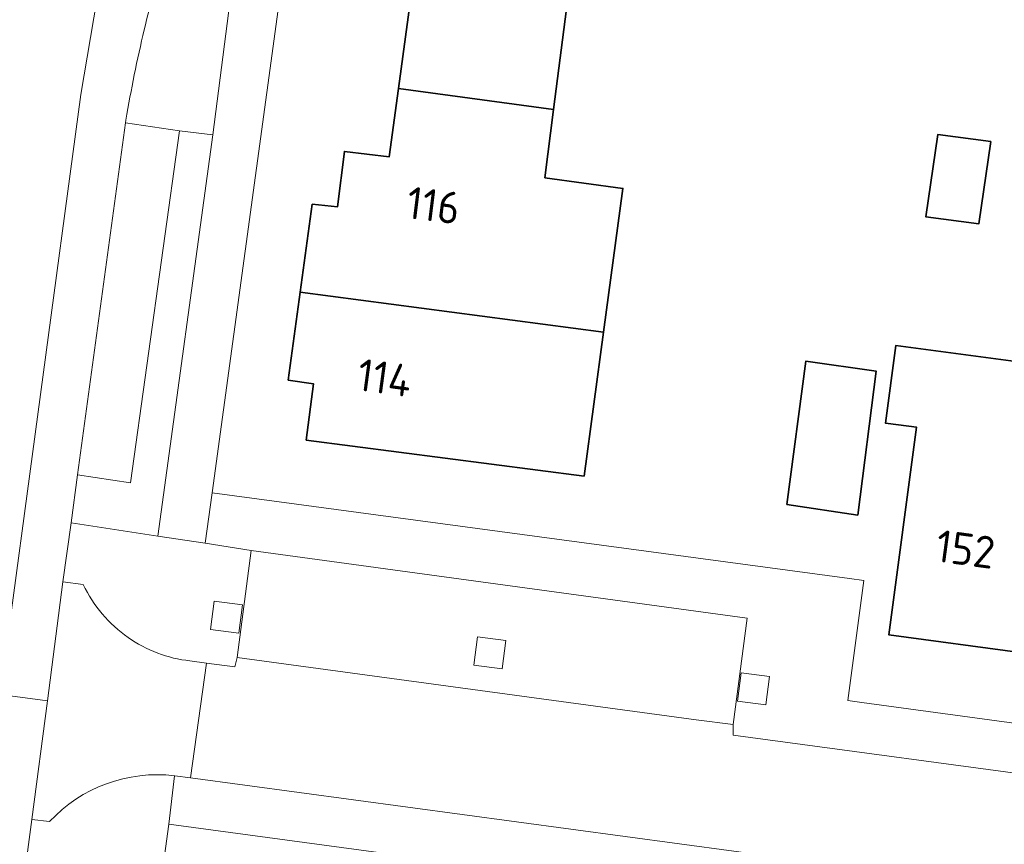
# Model space of a CAD drawing. Extents: x 150256 to 156914, y 461459 to 469481.
# Tile 581 of 656: x 154684 to 154726, y 467772 to 467807. Entities that reach past the tile are written whole.
import ezdxf
from ezdxf.enums import TextEntityAlignment as Align

# ---------------------------------------------------------------- set-up
doc = ezdxf.new("R2010")
doc.units = 0
doc.header["$LTSCALE"] = 0.75
for name, color, linetype, lineweight in [('B-RO-GR-GROENVOORZIENING-GV', 251, 'CONTINUOUS', 18), ('B-RO-OG-BEBOUWING-GV', 6, 'CONTINUOUS', 35), ('B-RO-OG-BEBOUWING-T18', 1, 'CONTINUOUS', 18), ('B-RO-OG-TERREIN_CULTUURSCHEIDING-GV', 251, 'CONTINUOUS', 18), ('B-RO-VH-VERHARDING_ASFALT-GV', 251, 'CONTINUOUS', 18), ('B-RO-VH-VERHARDING_BETONSTRAATSTEEN-GV', 251, 'CONTINUOUS', 18), ('B-RO-VH-VERHARDING_TEGEL-GV', 251, 'CONTINUOUS', 18)]:
    doc.layers.add(name, color=color, linetype=linetype, lineweight=lineweight)
doc.styles.add('NLCS-ISO-M200-T18', font='NLCS-ISO.ttf', dxfattribs={"height": 360})

msp = doc.modelspace()

# ---------------------------------------------------------------- linework, layer by layer
at = {"layer": 'B-RO-GR-GROENVOORZIENING-GV'}
for points in [[(154692.499, 467781.531), (154693.69, 467781.379), (154693.84, 467782.571), (154692.65, 467782.72)], [(154692.499, 467781.531), (154693.69, 467781.379), (154693.84, 467782.571), (154692.65, 467782.72)], [(154703.57, 467780.03), (154704.761, 467779.879), (154704.91, 467781.071), (154703.72, 467781.219)], [(154703.57, 467780.03), (154704.761, 467779.879), (154704.91, 467781.071), (154703.72, 467781.219)], [(154714.663, 467778.519), (154715.854, 467778.368), (154716.004, 467779.559), (154714.814, 467779.708)], [(154714.663, 467778.519), (154715.854, 467778.368), (154716.004, 467779.559), (154714.814, 467779.708)]]:
    msp.add_lwpolyline(points, close=True, dxfattribs=at)
at = {"layer": 'B-RO-OG-BEBOUWING-GV'}
for points in [[(154713.986, 467812.895), (154706.032, 467823.408), (154703.521, 467819.119), (154704.059, 467818.217), (154703.324, 467816.892), (154704.162, 467815.834), (154703.171, 467814.097), (154702.615, 467814.414), (154701.508, 467812.472), (154700.394, 467804.278), (154706.925, 467803.402), (154707.527, 467808.084)], [(154713.986, 467812.895), (154706.032, 467823.408), (154703.521, 467819.119), (154704.059, 467818.217), (154703.324, 467816.892), (154704.162, 467815.834), (154703.171, 467814.097), (154702.615, 467814.414), (154701.508, 467812.472), (154700.394, 467804.278), (154706.925, 467803.402), (154707.527, 467808.084)], [(154706.925, 467803.402), (154700.394, 467804.278), (154700.003, 467801.402), (154698.122, 467801.632), (154697.833, 467799.302), (154696.769, 467799.412), (154696.267, 467795.71), (154709.024, 467794.031), (154709.84, 467800.079), (154706.555, 467800.525)], [(154706.925, 467803.402), (154700.394, 467804.278), (154700.003, 467801.402), (154698.122, 467801.632), (154697.833, 467799.302), (154696.769, 467799.412), (154696.267, 467795.71), (154709.024, 467794.031), (154709.84, 467800.079), (154706.555, 467800.525)], [(154725.314, 467802.053), (154723.084, 467802.353), (154722.586, 467798.884), (154724.803, 467798.59)], [(154725.314, 467802.053), (154723.084, 467802.353), (154722.586, 467798.884), (154724.803, 467798.59)], [(154696.267, 467795.71), (154695.766, 467792.017), (154696.819, 467791.869), (154696.52, 467789.499), (154708.208, 467787.982), (154709.024, 467794.031)], [(154696.267, 467795.71), (154695.766, 467792.017), (154696.819, 467791.869), (154696.52, 467789.499), (154708.208, 467787.982), (154709.024, 467794.031)], [(154726.646, 467780.547), (154727.86, 467789.575), (154728.22, 467792.248), (154728.26, 467792.548), (154721.322, 467793.481), (154720.882, 467790.211), (154721.432, 467790.137), (154722.187, 467790.035), (154721.023, 467781.306)], [(154726.646, 467780.547), (154727.86, 467789.575), (154728.22, 467792.248), (154728.26, 467792.548), (154721.322, 467793.481), (154720.882, 467790.211), (154721.432, 467790.137), (154722.187, 467790.035), (154721.023, 467781.306)], [(154716.73, 467786.784), (154719.717, 467786.346), (154720.487, 467792.395), (154717.527, 467792.815)], [(154716.73, 467786.784), (154719.717, 467786.346), (154720.487, 467792.395), (154717.527, 467792.815)]]:
    msp.add_lwpolyline(points, close=True, dxfattribs=at)
at = {"layer": 'B-RO-OG-TERREIN_CULTUURSCHEIDING-GV'}
msp.add_lwpolyline([(154691.191, 467802.504), (154689.123, 467787.698), (154686.903, 467788.041), (154686.626, 467786.013), (154690.274, 467785.455), (154692.585, 467802.33)], close=True, dxfattribs=at)
msp.add_lwpolyline([(154691.191, 467802.504), (154689.123, 467787.698), (154686.903, 467788.041), (154686.626, 467786.013), (154690.274, 467785.455), (154692.585, 467802.33)], close=True, dxfattribs=at)
at = {"layer": 'B-RO-VH-VERHARDING_ASFALT-GV'}
for points in [[(154685.404, 467831.146), (154684.916, 467828.791), (154684.399, 467825.577), (154678.19, 467779.515), (154683.643, 467778.799), (154687.043, 467804.031), (154687.856, 467808.836), (154688.918, 467814.004), (154688.932, 467814.071), (154688.943, 467814.105)], [(154685.404, 467831.146), (154684.916, 467828.791), (154684.399, 467825.577), (154678.19, 467779.515), (154683.643, 467778.799), (154687.043, 467804.031), (154687.856, 467808.836), (154688.918, 467814.004), (154688.932, 467814.071), (154688.943, 467814.105)], [(154688.918, 467814.004), (154687.856, 467808.836), (154687.043, 467804.031), (154683.643, 467778.799), (154685.635, 467778.537), (154686.288, 467783.533)], [(154688.918, 467814.004), (154687.856, 467808.836), (154687.043, 467804.031), (154683.643, 467778.799), (154685.635, 467778.537), (154686.288, 467783.533)], [(154686.288, 467783.533), (154686.626, 467786.013), (154686.903, 467788.041), (154688.921, 467802.831), (154688.938, 467802.956)], [(154686.288, 467783.533), (154686.626, 467786.013), (154686.903, 467788.041), (154688.921, 467802.831), (154688.938, 467802.956)], [(154678.263, 467723.574), (154679.898, 467735.726), (154680.663, 467741.414), (154681.154, 467745.06), (154682.3, 467753.583), (154683.062, 467759.255), (154684.419, 467769.346), (154684.657, 467771.12), (154684.983, 467773.545), (154685.635, 467778.537), (154683.643, 467778.799), (154668.647, 467667.568), (154668.047, 467664.942), (154666.99, 467662.462), (154665.523, 467660.235), (154663.683, 467658.306), (154601.674, 467603.782), (154584.121, 467585.063), (154584.106, 467585.045)], [(154678.263, 467723.574), (154679.898, 467735.726), (154680.663, 467741.414), (154681.154, 467745.06), (154682.3, 467753.583), (154683.062, 467759.255), (154684.419, 467769.346), (154684.657, 467771.12), (154684.983, 467773.545), (154685.635, 467778.537), (154683.643, 467778.799), (154668.647, 467667.568), (154668.047, 467664.942), (154666.99, 467662.462), (154665.523, 467660.235), (154663.683, 467658.306), (154601.674, 467603.782), (154584.121, 467585.063), (154584.106, 467585.045)]]:
    msp.add_lwpolyline(points, dxfattribs=at)
for points in [[(154689.707, 467806.752, -0.008358), (154690.129, 467808.411)], [(154689.707, 467806.752, -0.008358), (154690.129, 467808.411)], [(154688.938, 467802.956, -0.017672), (154689.707, 467806.752)], [(154688.938, 467802.956, -0.017672), (154689.707, 467806.752)]]:
    msp.add_lwpolyline(points, format="xyb", dxfattribs=at)
at = {"layer": 'B-RO-VH-VERHARDING_BETONSTRAATSTEEN-GV'}
for points in [[(154691.629, 467780.216), (154692.327, 467780.123), (154693.517, 467779.964), (154693.619, 467780.353), (154694.2, 467784.853), (154692.265, 467785.159), (154690.274, 467785.455), (154686.626, 467786.013), (154686.288, 467783.533), (154687.144, 467783.418)], [(154691.629, 467780.216), (154692.327, 467780.123), (154693.517, 467779.964), (154693.619, 467780.353), (154694.2, 467784.853), (154692.265, 467785.159), (154690.274, 467785.455), (154686.626, 467786.013), (154686.288, 467783.533), (154687.144, 467783.418)], [(154687.144, 467783.418), (154686.288, 467783.533), (154685.635, 467778.537), (154684.983, 467773.545)], [(154687.144, 467783.418), (154686.288, 467783.533), (154685.635, 467778.537), (154684.983, 467773.545)], [(154690.975, 467775.384), (154690.996, 467775.382), (154691.652, 467775.293), (154692.327, 467780.123), (154691.629, 467780.216)], [(154690.975, 467775.384), (154690.996, 467775.382), (154691.652, 467775.293), (154692.327, 467780.123), (154691.629, 467780.216)], [(154761.37, 467770.792), (154743.219, 467773.217), (154714.473, 467777.087), (154714.48, 467777.538), (154712.923, 467777.737), (154693.619, 467780.353), (154693.517, 467779.964), (154692.327, 467780.123), (154691.652, 467775.293), (154719.07, 467771.591), (154753.892, 467766.889), (154755.835, 467766.627), (154755.93, 467766.614)], [(154761.37, 467770.792), (154743.219, 467773.217), (154714.473, 467777.087), (154714.48, 467777.538), (154712.923, 467777.737), (154693.619, 467780.353), (154693.517, 467779.964), (154692.327, 467780.123), (154691.652, 467775.293), (154719.07, 467771.591), (154753.892, 467766.889), (154755.835, 467766.627), (154755.93, 467766.614)], [(154690.736, 467773.343), (154690.975, 467775.384)], [(154690.736, 467773.343), (154690.975, 467775.384)], [(154685.723, 467773.453), (154684.983, 467773.545), (154684.657, 467771.12), (154688.311, 467770.611), (154690.335, 467770.377), (154690.736, 467773.343)], [(154685.723, 467773.453), (154684.983, 467773.545), (154684.657, 467771.12), (154688.311, 467770.611), (154690.335, 467770.377), (154690.736, 467773.343)], [(154684.983, 467773.545), (154685.723, 467773.453)], [(154684.983, 467773.545), (154685.723, 467773.453)]]:
    msp.add_lwpolyline(points, dxfattribs=at)
for points in [[(154687.943, 467782.189, -0.064146), (154687.144, 467783.418)], [(154687.144, 467783.418, 0.064146), (154687.943, 467782.189)], [(154687.943, 467782.189, -0.064146), (154687.144, 467783.418)], [(154687.144, 467783.418, 0.064146), (154687.943, 467782.189)], [(154689.024, 467781.2, -0.063771), (154687.943, 467782.189)], [(154687.943, 467782.189, 0.063771), (154689.024, 467781.2)], [(154689.024, 467781.2, -0.063771), (154687.943, 467782.189)], [(154687.943, 467782.189, 0.063771), (154689.024, 467781.2)], [(154690.272, 467780.54, -0.065915), (154689.024, 467781.2)], [(154689.024, 467781.2, 0.065915), (154690.272, 467780.54)], [(154690.272, 467780.54, -0.065915), (154689.024, 467781.2)], [(154689.024, 467781.2, 0.065915), (154690.272, 467780.54)], [(154691.629, 467780.216, -0.066241), (154690.272, 467780.54)], [(154690.272, 467780.54, 0.066241), (154691.629, 467780.216)], [(154691.629, 467780.216, -0.066241), (154690.272, 467780.54)], [(154690.272, 467780.54, 0.066241), (154691.629, 467780.216)], [(154690.975, 467775.384, 0.239327), (154685.723, 467773.453)], [(154685.723, 467773.453, -0.239327), (154690.975, 467775.384)], [(154690.975, 467775.384, 0.239327), (154685.723, 467773.453)], [(154685.723, 467773.453, -0.239327), (154690.975, 467775.384)]]:
    msp.add_lwpolyline(points, format="xyb", dxfattribs=at)
msp.add_lwpolyline([(154692.499, 467781.531), (154692.65, 467782.72), (154693.84, 467782.571), (154693.69, 467781.379)], close=True, dxfattribs=at)
msp.add_lwpolyline([(154692.499, 467781.531), (154692.65, 467782.72), (154693.84, 467782.571), (154693.69, 467781.379)], close=True, dxfattribs=at)
at = {"layer": 'B-RO-VH-VERHARDING_TEGEL-GV'}
for points in [[(154690.129, 467808.411, 0.008358), (154689.707, 467806.752)], [(154690.129, 467808.411, 0.008358), (154689.707, 467806.752)], [(154689.707, 467806.752, 0.017672), (154688.938, 467802.956)], [(154689.707, 467806.752, 0.017672), (154688.938, 467802.956)]]:
    msp.add_lwpolyline(points, format="xyb", dxfattribs=at)
for points in [[(154691.191, 467802.504), (154692.585, 467802.33), (154693.318, 467807.989), (154690.129, 467808.411)], [(154691.191, 467802.504), (154692.585, 467802.33), (154693.318, 467807.989), (154690.129, 467808.411)], [(154688.938, 467802.956), (154688.921, 467802.831), (154691.191, 467802.504)], [(154688.938, 467802.956), (154688.921, 467802.831), (154691.191, 467802.504)], [(154761.723, 467770.733), (154762.163, 467773.866), (154757.696, 467774.489), (154755.048, 467774.857), (154754.892, 467773.711), (154719.891, 467778.461), (154719.292, 467778.542), (154719.967, 467783.591), (154719.362, 467783.671), (154692.557, 467787.282), (154692.265, 467785.159), (154694.2, 467784.853), (154694.201, 467784.859), (154715.07, 467782.014), (154714.48, 467777.538), (154714.473, 467777.087), (154743.219, 467773.217), (154761.37, 467770.792)], [(154761.723, 467770.733), (154762.163, 467773.866), (154757.696, 467774.489), (154755.048, 467774.857), (154754.892, 467773.711), (154719.891, 467778.461), (154719.292, 467778.542), (154719.967, 467783.591), (154719.362, 467783.671), (154692.557, 467787.282), (154692.265, 467785.159), (154694.2, 467784.853), (154694.201, 467784.859), (154715.07, 467782.014), (154714.48, 467777.538), (154714.473, 467777.087), (154743.219, 467773.217), (154761.37, 467770.792)], [(154719.07, 467771.591), (154691.652, 467775.293), (154690.996, 467775.382), (154690.975, 467775.384), (154690.736, 467773.343), (154717.5, 467769.724)], [(154719.07, 467771.591), (154691.652, 467775.293), (154690.996, 467775.382), (154690.975, 467775.384), (154690.736, 467773.343), (154717.5, 467769.724)]]:
    msp.add_lwpolyline(points, dxfattribs=at)
for points in [[(154692.265, 467785.159), (154692.557, 467787.282), (154695.339, 467807.596), (154693.318, 467807.989), (154692.585, 467802.33), (154690.274, 467785.455)], [(154692.265, 467785.159), (154692.557, 467787.282), (154695.339, 467807.596), (154693.318, 467807.989), (154692.585, 467802.33), (154690.274, 467785.455)], [(154686.903, 467788.041), (154689.123, 467787.698), (154691.191, 467802.504), (154688.921, 467802.831)], [(154686.903, 467788.041), (154689.123, 467787.698), (154691.191, 467802.504), (154688.921, 467802.831)], [(154693.619, 467780.353), (154712.923, 467777.737), (154714.48, 467777.538), (154715.07, 467782.014), (154694.201, 467784.859), (154694.2, 467784.853)], [(154693.619, 467780.353), (154712.923, 467777.737), (154714.48, 467777.538), (154715.07, 467782.014), (154694.201, 467784.859), (154694.2, 467784.853)], [(154703.57, 467780.03), (154703.72, 467781.219), (154704.91, 467781.071), (154704.761, 467779.879)], [(154703.57, 467780.03), (154703.72, 467781.219), (154704.91, 467781.071), (154704.761, 467779.879)], [(154714.663, 467778.519), (154714.814, 467779.708), (154716.004, 467779.559), (154715.854, 467778.368)], [(154714.663, 467778.519), (154714.814, 467779.708), (154716.004, 467779.559), (154715.854, 467778.368)]]:
    msp.add_lwpolyline(points, close=True, dxfattribs=at)

# ---------------------------------------------------------------- texts
at = {"layer": 'B-RO-OG-BEBOUWING-T18', "style": 'NLCS-ISO-M200-T18'}
for s, rotation, p in [('116', 352.9, (154701.871, 467799.365)), ('116', 352.9, (154701.871, 467799.365)), ('114', 352.3, (154699.816, 467792.118)), ('114', 352.3, (154699.816, 467792.118)), ('152', 352.3, (154724.247, 467784.907)), ('152', 352.3, (154724.247, 467784.907))]:
    msp.add_text(s, height=1.35, rotation=rotation, dxfattribs=at).set_placement(p, align=Align.MIDDLE)

doc.saveas('drawing.dxf')
